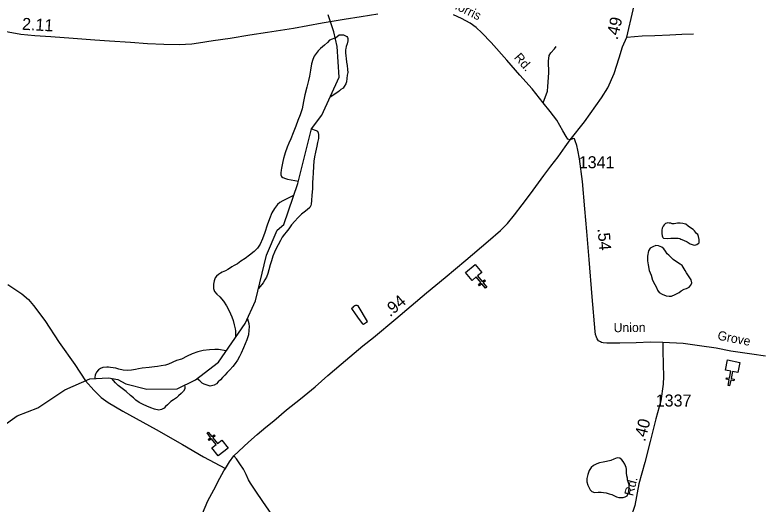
# Model space of a CAD drawing. Extents: x 2206922 to 2357709, y 510027 to 673830.
# Drawn here: x 2276077 to 2283873, y 648612 to 653705 of the extents above; entities that cross this region are included whole.
import ezdxf

# ---------------------------------------------------------------- set-up
doc = ezdxf.new("R2010")
doc.units = 0
for name, color, linetype in [('Exist Cultural Church CELL', 7, 'Continuous'), ('Exist Hydrographic Creek Single Shore', 7, 'Continuous'), ('Exist Hydrographic Misc Water Feature', 7, 'Continuous'), ('Exist Road Non-System Type 51', 7, 'Continuous'), ('Exist Road Primary NC Attributed', 7, 'Continuous'), ('Exist Road Primary NC Mileage Hundredths English Label', 7, 'Continuous'), ('Exist Road Secondary Mileage Hundredths English Label', 7, 'Continuous'), ('Exist Road Secondary Type 51 Attributed', 7, 'Continuous'), ('Exist Road Secondary Type 51 Label', 7, 'Continuous'), ('Exist Road Secondary Type 51 Number Label', 7, 'Continuous')]:
    doc.layers.add(name, color=color, linetype=linetype)

msp = doc.modelspace()

# ---------------------------------------------------------------- linework, layer by layer
at = {"layer": 'Exist Cultural Church CELL'}
for points in [[(2280928.1, 651028.9), (2280884.3, 650992.6), (2280932.7, 650933.8), (2280957.4, 650954.2), (2280967.6, 650941.9), (2280942.9, 650921.5), (2280981.1, 650875.1), (2280968.8, 650864.9), (2280930.5, 650911.3), (2280905.8, 650891), (2280895.7, 650903.3), (2280920.3, 650923.6), (2280871.9, 650982.4), (2280827.4, 650945.8), (2280759.6, 651027.9), (2280860.4, 651111)], [(2283590.9, 649989.6), (2283535, 650000.6), (2283520.2, 649925.9), (2283551.6, 649919.6), (2283548.4, 649904), (2283517, 649910.2), (2283505.3, 649851.2), (2283489.6, 649854.4), (2283501.3, 649913.4), (2283469.9, 649919.6), (2283473.1, 649935.3), (2283504.5, 649929), (2283519.3, 650003.7), (2283462.8, 650015.1), (2283483.6, 650119.5), (2283611.7, 650094)], [(2278122.8, 649205.8), (2278167.5, 649241.1), (2278120.3, 649300.9), (2278095.2, 649281.1), (2278085.3, 649293.7), (2278110.4, 649313.5), (2278073.2, 649360.7), (2278085.8, 649370.6), (2278123, 649323.4), (2278148.1, 649343.2), (2278158, 649330.7), (2278132.9, 649310.9), (2278180, 649251.1), (2278225.4, 649286.7), (2278291.3, 649203.1), (2278188.8, 649122.2)]]:
    msp.add_lwpolyline(points, close=True, dxfattribs=at)
at = {"layer": 'Exist Hydrographic Creek Single Shore'}
msp.add_lwpolyline([(2275940.5, 649426.1), (2276098.4, 649537.7), (2276313.5, 649621.9), (2276595.5, 649809.6), (2276855.5, 649922.5), (2277048.3, 649932.8), (2277145.3, 649916.8), (2277228.6, 649870), (2277445.3, 649815.3), (2277761.4, 649818.7), (2277951.5, 649913.2), (2278191.6, 650098.5), (2278470.5, 650499.5), (2278577.5, 650733.5), (2278689.5, 651210), (2278803.5, 651470.1), (2278869.5, 651527.8), (2279015.5, 651954.4), (2279159.4, 652522.1), (2279266.5, 652664.2), (2279446.5, 653057.4), (2279426.4, 653375.9), (2279392.6, 653530.8), (2279332.5, 653705.9)], dxfattribs=at)
at = {"layer": 'Exist Hydrographic Misc Water Feature'}
for points in [[(2279407.8, 653467.1), (2279373.9, 653452.6), (2279347.5, 653442.4), (2279323.9, 653418.4), (2279294.2, 653392.1), (2279252.5, 653357.4), (2279227.1, 653331.3), (2279207.4, 653305), (2279187.3, 653277.2), (2279171.5, 653241), (2279160.5, 653198.9), (2279149, 653132.5), (2279137.3, 653068.5), (2279127.9, 653024.6), (2279108.6, 652954.5), (2279089.3, 652876.2), (2279075.8, 652806.1), (2279060.6, 652730.1), (2279039.3, 652668), (2279017.8, 652609.6), (2278996.6, 652549.5), (2278968.7, 652479.5), (2278943.5, 652417.2), (2278924.5, 652371.1), (2278906.2, 652330.8), (2278885.1, 652272.7), (2278877.3, 652246.7), (2278867.9, 652214.5), (2278861.9, 652182.5), (2278854.3, 652146.4), (2278846.7, 652114.2), (2278842.8, 652090.5), (2278841, 652064.4), (2278841.2, 652042.5), (2278847.6, 652026.5), (2278861.7, 652014.7), (2278889.8, 652004.7), (2278909.7, 651998.9), (2279023.2, 651976.9)], [(2279407.8, 653467.1), (2279445.5, 653497.5), (2279463.3, 653499.6), (2279477.3, 653499.6), (2279491, 653497.9), (2279511.3, 653490), (2279525.5, 653480.1), (2279531.8, 653472.3), (2279535.3, 653460.4), (2279535.5, 653436), (2279529.8, 653404.1), (2279520.5, 653376.2), (2279514.6, 653358.1), (2279512.5, 653344.2), (2279512.7, 653312.1), (2279515.2, 653280.1), (2279519.5, 653252.3), (2279524, 653216.3), (2279528.3, 653178.3), (2279532.4, 653138.4), (2279535.1, 653106.4), (2279531.2, 653078.1), (2279527.7, 653046.2), (2279523.8, 653010.3), (2279514.2, 652988.3), (2279498.4, 652961.9), (2279486.3, 652945.8), (2279464.6, 652930), (2279449, 652915.7), (2279433, 652901.5), (2279351.8, 652850.5)], [(2279159.3, 652521.6), (2279197, 652509.6), (2279208.7, 652503.8), (2279220.5, 652495.9), (2279229, 652479.7), (2279231, 652461.9), (2279231.2, 652421.7), (2279222, 652379.7), (2279214, 652341.6), (2279206.6, 652309.4), (2279199, 652279.8), (2279189, 652229.4), (2279182, 652187.4), (2279180.2, 652135.4), (2279175.2, 652059.5), (2279171.7, 652013.3), (2279170.1, 651959.7), (2279168.5, 651899.5), (2279160.9, 651833.3), (2279158, 651777.4), (2279154.1, 651739.4), (2279150.2, 651723.4), (2279140, 651705.5), (2279114.7, 651681.3), (2279082.8, 651656.9), (2279055.1, 651634.7), (2279017.5, 651598.2), (2278983.9, 651563.9), (2278952.5, 651523.6), (2278922.6, 651481.5), (2278894.7, 651449.2), (2278878.9, 651428.8), (2278855.4, 651396.7), (2278835.7, 651362.8), (2278812.3, 651316.4), (2278792.8, 651278.4), (2278775, 651240.1), (2278755.5, 651200), (2278741.5, 651149.9), (2278728, 651109.7), (2278714.7, 651057.7), (2278705, 651017.9), (2278691.5, 650979.3), (2278673.7, 650951.2), (2278656, 650921.4), (2278607.9, 650862.9)], [(2278972, 651827.4), (2278859.7, 651772.8), (2278829.7, 651756.3), (2278804.3, 651734.1), (2278774.8, 651694), (2278747.1, 651647.8), (2278723.5, 651585.7), (2278698.1, 651519.4), (2278673.1, 651445.3), (2278649.7, 651377), (2278626.3, 651322.6), (2278596.8, 651280.4), (2278561.3, 651246), (2278513.1, 651207.8), (2278468, 651173.2), (2278424.1, 651144.9), (2278390.3, 651120.4), (2278356.5, 651100.4), (2278332.3, 651086.2), (2278305, 651069.6), (2278288.8, 651059.5), (2278265, 651047.2), (2278231.4, 651031.2), (2278211.3, 651022.9), (2278191.6, 651008.8), (2278171.5, 650990.8), (2278158, 650972.5), (2278147.7, 650942.5), (2278140.3, 650908.3), (2278140.7, 650862.4), (2278148.9, 650832.3), (2278175, 650804.9), (2278207.4, 650775.3), (2278244.1, 650731.7), (2278276.5, 650683.8), (2278303.1, 650631.9), (2278331.6, 650568.4), (2278343.5, 650528.5), (2278356.3, 650484.8), (2278366.7, 650442.6), (2278369, 650422.9), (2278369.4, 650354.2)], [(2282853.7, 651541.4), (2282839.4, 651537.5), (2282826.1, 651523.3), (2282815.6, 651509), (2282805.8, 651491), (2282802.1, 651468.9), (2282800.4, 651435.1), (2282802.7, 651411.2), (2282806.8, 651399.3), (2282811.3, 651391.3), (2282819.1, 651387.2), (2282823, 651385), (2282858.9, 651383.7), (2282895.2, 651383.9), (2282932.9, 651384.3), (2282968.8, 651384.6), (2282987.2, 651381), (2282998.9, 651376.8), (2283025.2, 651363.1), (2283063.3, 651347.6), (2283095.3, 651327.8), (2283115.6, 651320.2), (2283137.5, 651314.1), (2283153.7, 651316.5), (2283165, 651320.5), (2283179.6, 651328.5), (2283187.2, 651338.7), (2283188.8, 651348.6), (2283189.2, 651370.8), (2283180.4, 651402.6), (2283174.4, 651422.6), (2283162.3, 651434.5), (2283139.8, 651460.2), (2283128.1, 651476.2), (2283100, 651493.8), (2283073.6, 651511.5), (2283049.8, 651529.3), (2283033.8, 651535), (2283017.4, 651539.1), (2282991.1, 651542.6), (2282965.3, 651540.4), (2282945.4, 651538.1), (2282929.4, 651534), (2282921.4, 651534), (2282909.3, 651535.9), (2282895.6, 651540), (2282877.5, 651541.9), (2282863.4, 651543.6), (2282853.7, 651541.4)], [(2283013.3, 651102.6), (2282991.3, 651116.5), (2282953.2, 651138), (2282919, 651163.8), (2282894.3, 651187.4), (2282872.6, 651207.3), (2282856.6, 651221.1), (2282840.4, 651248.7), (2282821.8, 651274.6), (2282801.9, 651290.6), (2282765.6, 651304.2), (2282737.7, 651308), (2282705.9, 651295.7), (2282679.7, 651281.4), (2282662.2, 651253.2), (2282652.8, 651197), (2282653.4, 651149.1), (2282657.7, 651109.1), (2282668.2, 651051.1), (2282688.9, 650999.4), (2282705.3, 650949.8), (2282727.4, 650904), (2282743.8, 650872.3), (2282756.1, 650844), (2282774.2, 650822.3), (2282802.7, 650804.6), (2282844.7, 650787.3), (2282876.9, 650783.3), (2282900.7, 650783.8), (2282940.5, 650800.1), (2282980.3, 650822.5), (2283002.2, 650836.6), (2283034.2, 650854.9), (2283055.9, 650863), (2283085.5, 650877.6), (2283103.3, 650895.6), (2283111.1, 650921.6), (2283107.2, 650951.4), (2283084.6, 650985.2), (2283058.2, 651024.8), (2283042, 651050.8), (2283023.9, 651084.8), (2283013.3, 651102.6)], [(2279575.1, 650654.7), (2279613.4, 650599), (2279654, 650541.4), (2279690.3, 650493.8), (2279698.9, 650490.7), (2279740.6, 650520.9), (2279642.7, 650683), (2279632.7, 650687), (2279624.7, 650687), (2279616.7, 650684.9), (2279608.3, 650680.9), (2279598.7, 650676.7), (2279590.9, 650670.9), (2279584.9, 650662.5), (2279578.8, 650658.6), (2279575.1, 650654.7)], [(2278492.2, 650547), (2278501.8, 650522), (2278508.2, 650498), (2278510, 650464), (2278508.8, 650430.2), (2278503.5, 650380.3), (2278485.8, 650327.8), (2278468.2, 650285.8), (2278450.4, 650245.5), (2278427, 650191.4), (2278409.4, 650157.2), (2278389.9, 650119.2), (2278365.9, 650083), (2278342.3, 650050.5), (2278308.7, 650016.6), (2278282.8, 649990.1), (2278257.4, 649961.9), (2278233.4, 649937.9), (2278211.5, 649913.7), (2278190, 649891.4), (2278170.1, 649871.2), (2278148.1, 649857.1), (2278132.1, 649853), (2278104.2, 649848.7), (2278074.5, 649858.4), (2278044.2, 649867.9), (2278022.2, 649879.7), (2277997.8, 649901.6), (2277967.6, 649925.6)], [(2278271.1, 650212.9), (2278190.6, 650227.1), (2278154.7, 650228.8), (2278098.7, 650226.3), (2278033.1, 650217.5), (2277976.7, 650203.3), (2277919.3, 650182.8), (2277867.2, 650158.2), (2277805.9, 650129.7), (2277756.1, 650113.3), (2277672.6, 650076.4), (2277640.2, 650066.3), (2277594.7, 650057.7), (2277556.6, 650051.3), (2277525, 650047.1), (2277472.7, 650040.4), (2277398.9, 650035.7), (2277360.9, 650027.6), (2277328.9, 650019.1), (2277289.2, 650015), (2277249.4, 650010.4), (2277201, 650014), (2277157.1, 650023.5), (2277123.1, 650033.5), (2277071, 650042.5), (2277047, 650046.5), (2277031, 650046.5), (2276991.2, 650040), (2276965.2, 650029.7), (2276945.5, 650015.6), (2276923.6, 649991.3), (2276915.6, 649979.2), (2276910, 649961.3), (2276905.9, 649939.2), (2276906.1, 649925.2)], [(2277839.7, 649857.6), (2277843, 649836.1), (2277840.8, 649818.3), (2277829.1, 649796.1), (2277805.1, 649769.7), (2277777.2, 649745.5), (2277754, 649725.5), (2277725.7, 649707), (2277698.2, 649688.9), (2277678.1, 649670.8), (2277660.7, 649652.4), (2277642.7, 649634.4), (2277626.9, 649620.1), (2277599, 649604), (2277570.7, 649597.7), (2277527.2, 649609.2), (2277487, 649622.9), (2277448.7, 649640.5), (2277408.7, 649658.3), (2277366.5, 649677.6), (2277334.3, 649701.5), (2277308, 649725), (2277275.8, 649750.9), (2277233.6, 649790.5), (2277189.5, 649821.9), (2277150.5, 649853.7), (2277120.2, 649883.4), (2277084.9, 649926.8)], [(2282445, 648890), (2282437, 648916), (2282434.7, 648948), (2282432.5, 648986), (2282430, 649003.8), (2282416.1, 649037.6), (2282399.5, 649063.6), (2282385.5, 649081.5), (2282365, 649099.2), (2282337.3, 649100.9), (2282303.3, 649088.6), (2282269.5, 649074.2), (2282225.6, 649065.8), (2282189.5, 649057.5), (2282151.8, 649051), (2282123.7, 649041.1), (2282090, 649022.6), (2282064.4, 649000.5), (2282044.3, 648970.3), (2282031, 648928.1), (2282021.6, 648886.1), (2282021.8, 648852), (2282030.2, 648817.9), (2282044.1, 648790.2), (2282054.6, 648770.4), (2282072.8, 648752.7), (2282100.5, 648742.8), (2282138.6, 648745.2), (2282170.6, 648745.6), (2282194.6, 648743.6), (2282222.3, 648739.8), (2282254.9, 648728.5), (2282280.7, 648720.5), (2282307, 648708.9), (2282330.8, 648697.1), (2282353.3, 648691.3), (2282373, 648689.6), (2282397.2, 648689.6), (2282421.2, 648696.1), (2282440.7, 648706.2), (2282452.4, 648730.4), (2282458.3, 648760.3), (2282460.2, 648792.4), (2282459.6, 648822.1), (2282451.3, 648852.2), (2282445.4, 648874.1), (2282445, 648890)]]:
    msp.add_lwpolyline(points, dxfattribs=at)
at = {"layer": 'Exist Road Non-System Type 51'}
for points in [[(2282435.9, 653474.8), (2282597.7, 653488.5), (2282727.7, 653491.7), (2282883.6, 653499.1), (2283009.5, 653504.3), (2283129.4, 653509.5)], [(2281567.6, 652792.6), (2281613.7, 652913.4), (2281616.6, 652960.8), (2281625.1, 653102.8), (2281623.4, 653224.5), (2281628.4, 653285.3), (2281645.3, 653312.4), (2281684.2, 653353), (2281702.8, 653376.6)], [(2278794, 648436.7), (2278747, 648513.7), (2278651.2, 648649.1), (2278579.9, 648754.4), (2278523.5, 648840.8), (2278504.7, 648874.7), (2278480.3, 648931), (2278450.2, 648985.6), (2278414.5, 649040.1), (2278378.9, 649090.8), (2278352.7, 649124.2)]]:
    msp.add_lwpolyline(points, dxfattribs=at)
at = {"layer": 'Exist Road Primary NC Attributed'}
for points in [[(2281847.8, 652408.7), (2281996.5, 652595.3), (2282172.1, 652844.8), (2282239.1, 652949.4), (2282303.6, 653095.9), (2282358.2, 653260.3), (2282392.9, 653374.6), (2282435.9, 653474.8), (2282501.3, 653759.4), (2282524.2, 653883.5), (2282540.8, 654019.7), (2282541.3, 654181.7), (2282527.7, 654357.3), (2282508.3, 654507), (2282482.8, 654658.7), (2282444.4, 654816)], [(2278263.6, 648992.3), (2278305.5, 649060.2), (2278352.7, 649124.2), (2278503.7, 649266), (2278592.8, 649344.8), (2278683.9, 649421.1), (2278768.4, 649488.7), (2278898.4, 649601.5), (2279043.2, 649714.9), (2279195.9, 649840.3), (2279329.3, 649956.9), (2279467.8, 650077), (2279692.5, 650265.4), (2279804, 650353.3), (2280035.4, 650547.7), (2280194.2, 650683.8), (2280353, 650817.4), (2280549, 650976.2), (2280761.8, 651157.1), (2280994.9, 651353.2), (2281123.3, 651464.8), (2281197.7, 651539.2), (2281268.6, 651628.7), (2281348, 651733.6), (2281434.2, 651846.8), (2281574.4, 652037.8), (2281645.3, 652132.5), (2281723, 652232.2), (2281797.4, 652335.3), (2281847.8, 652408.7)], [(2277814.3, 647391.6), (2277820, 647587.1), (2277831.3, 647786.3), (2277836.9, 647930.1), (2277851.9, 648035.4), (2277898.4, 648145), (2277944.9, 648315.2), (2277999.4, 648459.6), (2278081.5, 648654.3), (2278142.5, 648770.8), (2278207.3, 648891.4), (2278246.7, 648967.8), (2278263.6, 648992.3)]]:
    msp.add_lwpolyline(points, dxfattribs=at)
at = {"layer": 'Exist Road Secondary Type 51 Attributed'}
for points in [[(2279849.6, 653712.2), (2279675.6, 653686.8), (2279498.2, 653656.4), (2279268.4, 653619.2), (2278973, 653564.2), (2278701.6, 653521.7), (2278517.9, 653494.1), (2278312.3, 653462.1), (2278136.7, 653436.5), (2277983, 653411), (2277915, 653402.4), (2277783.1, 653393.1), (2277623.2, 653397.5), (2277453.3, 653406), (2277277.2, 653418.4), (2277059.2, 653434.2), (2276907.2, 653442.9), (2276681.1, 653460.7), (2276449.1, 653476.4), (2276281.1, 653486.9), (2276138.9, 653503.5), (2275968.8, 653532)], [(2281847.8, 652408.7), (2281823.7, 652415.8), (2281805.7, 652440.4), (2281772, 652501.8), (2281707.8, 652613.4), (2281638.6, 652703), (2281567.6, 652792.6), (2281454.4, 652938.8), (2281326, 653079.1), (2281189.2, 653234.6), (2281027, 653418.9), (2280930.7, 653520.3), (2280871.6, 653574.4), (2280807.4, 653618.4), (2280719.6, 653669.1), (2280635.1, 653706.3)], [(2282812, 650300.9), (2282682.9, 650303.2), (2282533.4, 650298.6), (2282363.4, 650295.4), (2282289.8, 650294.9), (2282228.8, 650295.4), (2282192.5, 650298.6), (2282174.6, 650302.3), (2282161.5, 650307.5), (2282143.7, 650319), (2282129.9, 650338.1), (2282121.1, 650357.6), (2282112.6, 650384.9), (2282107.5, 650416.5), (2282078, 650774.7), (2282046.3, 651163.4), (2282021.4, 651453.5), (2282001, 651690.4), (2281976.1, 651973.8), (2281944.4, 652209.5), (2281928.5, 652300.2), (2281917.2, 652347.8), (2281901.4, 652395.4), (2281891.7, 652416.5), (2281884.3, 652420.6), (2281872.2, 652419.4), (2281847.8, 652408.7)], [(2276003.6, 650903.6), (2276146.6, 650805.5), (2276215.8, 650746.4), (2276269.9, 650687.2), (2276386.4, 650530), (2276536.8, 650302.6), (2276697.3, 650072.7), (2276810.5, 649903.7), (2276894.9, 649805.6), (2276970.9, 649729.6), (2277045.3, 649676.3), (2277197.3, 649586.7), (2277543.6, 649395.7), (2277817.3, 649241.9), (2278035.2, 649111.7), (2278263.6, 648992.3)], [(2282812, 650300.9), (2282812, 650219.3), (2282814.3, 650072), (2282816.5, 649947.3), (2282814.3, 649868), (2282789.5, 649694.2), (2282739.5, 649506.4), (2282678.3, 649270.7), (2282624, 649053.1), (2282562.8, 648830.9), (2282519.8, 648606.2), (2282475.1, 648473.8), (2282445.4, 648431.6), (2282407.8, 648401.2), (2282373.9, 648386.9), (2282298.1, 648356.2)], [(2283876.7, 650158.1), (2283736.2, 650178.5), (2283518.8, 650212.5), (2283364.7, 650242), (2283192.6, 650266.9), (2283022.7, 650291.8), (2282812, 650300.9)]]:
    msp.add_lwpolyline(points, dxfattribs=at)

# ---------------------------------------------------------------- texts
at = {"layer": 'Exist Road Primary NC Mileage Hundredths English Label'}
for s, rotation, p in [('.49', 77.05826, (2282340, 653441.1)), ('.94', 40.59379, (2279976, 650561.7))]:
    msp.add_text(s, height=125, rotation=rotation, dxfattribs=at).set_placement(p)
at = {"layer": 'Exist Road Secondary Mileage Hundredths English Label'}
for s, rotation, p in [('2.11', 356.72381, (2276147, 653551.8)), ('.54', 274.66389, (2282132.6, 651484.8)), ('.40', 75.45532, (2282626, 649264.8))]:
    msp.add_text(s, height=125, rotation=rotation, dxfattribs=at).set_placement(p)
at = {"layer": 'Exist Road Secondary Type 51 Label'}
for s, rotation, p in [('Morris', 333.83512, (2280576.9, 653802)), ('Rd.', 311.49822, (2281259.7, 653259.3)), ('Union', 0.55259, (2282300.3, 650407.9)), ('Grove', 348.74442, (2283373.7, 650332.4)), ('Rd.', 75.63872, (2282500.7, 648700.3))]:
    msp.add_text(s, height=95, rotation=rotation, dxfattribs=at).set_placement(p)
at = {"layer": 'Exist Road Secondary Type 51 Number Label'}
for s, p in [('1341', (2281936.8, 652112.2)), ('1337', (2282736.9, 649635.7))]:
    msp.add_text(s, height=125, dxfattribs=at).set_placement(p)

doc.saveas('drawing.dxf')
